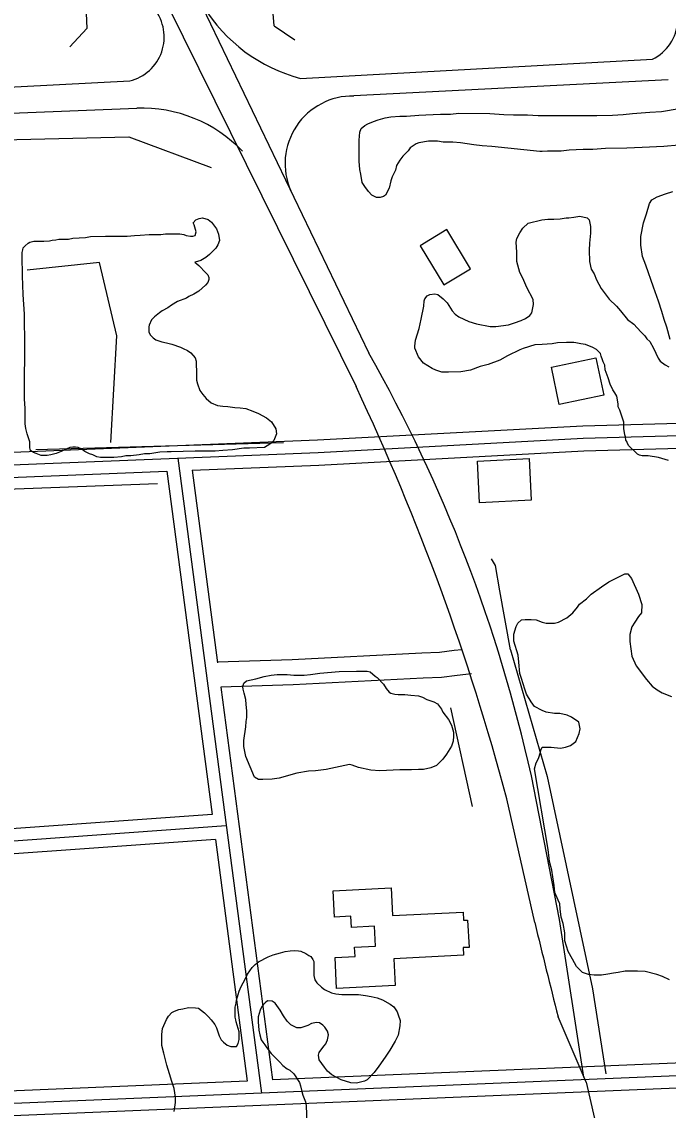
# Model space of a CAD drawing. Extents: x 3313442 to 3351311, y 721974 to 747360.
# Drawn here: x 3331472 to 3332245, y 729133 to 730435 of the extents above; entities that cross this region are included whole.
import ezdxf

# ---------------------------------------------------------------- set-up
doc = ezdxf.new("R2010")
doc.units = 0
for name, color, linetype in [('V-BLDG-OTLN', 7, 'Continuous'), ('V-BRDG-OTLN', 7, 'Continuous'), ('V-ROAD-CNTR', 7, 'Continuous'), ('V-SITE-VEGE', 7, 'Continuous'), ('V-TOPO-SHOR', 7, 'Continuous')]:
    doc.layers.add(name, color=color, linetype=linetype)

msp = doc.modelspace()

# ---------------------------------------------------------------- linework, layer by layer
at = {"layer": 'V-BLDG-OTLN'}
for points in [[(3331980.1, 730186.9), (3331948.2, 730167.6), (3331976.5, 730120.8), (3332008.4, 730140)], [(3332114.3, 729977.7), (3332105, 730022.5), (3332158.4, 730033.6), (3332167.7, 729988.7)], [(3332016.7, 729910), (3332078.5, 729912.9), (3332080.9, 729863.1), (3332019, 729860.1)], [(3331848.2, 729279.2), (3331846.3, 729316), (3331870.2, 729317.2), (3331869.7, 729328.6), (3331894.5, 729329.8), (3331893.3, 729353.5), (3331866, 729352.1), (3331865.3, 729365.6), (3331845.5, 729364.6), (3331843.9, 729395.8), (3331913.5, 729399.4), (3331915.1, 729366.4), (3331999.6, 729370.6), (3332000.1, 729360.8), (3332004.8, 729361), (3332006.5, 729328.3), (3331999.5, 729328), (3331999.9, 729318.9), (3331916.7, 729314.7), (3331918.3, 729282.8)]]:
    msp.add_lwpolyline(points, close=True, dxfattribs=at)
at = {"layer": 'V-BRDG-OTLN'}
for p, q in [((3331773.3, 730430.8), (3331767.8, 730498.9)), ((3331546.7, 730488.9), (3331549.4, 730427.5)), ((3331549.4, 730427.5), (3331529, 730405.4)), ((3331773.3, 730430.8), (3331798, 730413.7))]:
    msp.add_line(p, q, dxfattribs=at)
at = {"layer": 'V-ROAD-CNTR'}
for points in [[(3331627, 730493.5), (3331871.4, 729999.1)], [(3331687.3, 730453.8), (3331886.7, 730039.2)], [(3331804.9, 730367.8), (3332225.8, 730390.7)], [(3331126.5, 730340.1), (3331600.7, 730364.8)], [(3332244.8, 730365.9), (3331868.9, 730346.7)], [(3331107.4, 730312.4), (3331609, 730332.2)], [(3329952.9, 729859.8), (3331825.3, 729935.3), (3332142.5, 729952.3), (3332673.2, 729966.9)], [(3329953.5, 729844.8), (3331826, 729920.3), (3332143.1, 729937.3), (3332673.6, 729952)], [(3331675.3, 729899.2), (3331826.7, 729905.3), (3332143.7, 729922.3), (3332674, 729937)], [(3331658.3, 729913.5), (3331758.3, 729154.1)], [(3330873.9, 729866.9), (3331645.2, 729898)], [(3331645.2, 729898), (3331699.3, 729487.3)], [(3331675.3, 729899.2), (3331705.6, 729668.8)], [(3331998.1, 729684.4), (3331988.8, 729683.3), (3331971.2, 729681.2), (3331950, 729680.2), (3331795, 729672.3), (3331705.5, 729669.6)], [(3332009.4, 729655.4), (3331992.3, 729653.5), (3331973.7, 729651.3), (3331951.5, 729650.2), (3331796.2, 729642.3), (3331709.5, 729639.7)], [(3331709.5, 729639.6), (3331771.4, 729169.7)], [(3332144, 729173), (3332114.6, 729361.7), (3332081.1, 729533.6)], [(3332085.1, 729358), (3332051.8, 729506.1)], [(3331699.3, 729487.3), (3331286, 729457.8), (3331263.4, 729446.1), (3331272.9, 729148.9)], [(3331716.2, 729473.5), (3331290.1, 729443), (3331278.7, 729437.1), (3331288.4, 729134.5)], [(3331703.2, 729457.5), (3331294.3, 729428.3), (3331294, 729428.1), (3331302.9, 729150.1)], [(3331703.2, 729457.5), (3331741.3, 729168.4)], [(3332146.8, 729167.1), (3332113, 729245.3)], [(3332426.6, 729197), (3331771.4, 729169.7)], [(3332427.2, 729182), (3330047.3, 729082.7)], [(3332427.9, 729167.1), (3331278.8, 729119.1)], [(3331741.3, 729168.4), (3331302.9, 729150.1)], [(3332146.8, 729167.1), (3332156.6, 729123.5)]]:
    msp.add_lwpolyline(points, dxfattribs=at)
for centre, radius, start, end in [((3332204, 730437.7), 51.8, 294.9451, 61.3823), ((3331854.5, 730556.4), 195, 211.7196, 255.2637), ((3331587.8, 730417.3), 54.1, 283.7102, 38.1749), ((3331867.3, 730265.9), 80.8, 88.8617, 203.8136), ((3331614.4, 730164.3), 168, 43.8543, 91.8415), ((3330290.4, 729135.2), 1834.5, 12.5443, 29.5221), ((3329234.5, 728754.9), 2915.7, 14.9286, 25.2591), ((3353792.5, 734654.6), 22344.2, 193.71228, 194.01016)]:
    msp.add_arc(centre, radius, start, end, dxfattribs=at)
at = {"layer": 'V-SITE-VEGE'}
for points in [[(3332257.3, 730287.9), (3332239.6, 730286.1), (3332213.5, 730284.9), (3332195.2, 730284.3), (3332169.7, 730283.8), (3332154.5, 730282.6), (3332142.9, 730282.6), (3332126.5, 730282), (3332116.7, 730280.8), (3332100.3, 730280.8), (3332094.2, 730280.2), (3332091.2, 730280.2), (3332034, 730286.4), (3332022.4, 730287), (3332012.1, 730288.2), (3331996.3, 730290.7), (3331987.2, 730291.3), (3331975.6, 730291.3), (3331968.9, 730292.5), (3331958, 730292.5), (3331946.4, 730290.7), (3331943.4, 730289.5), (3331936.1, 730284.7), (3331933.6, 730281), (3331927.5, 730274.9), (3331923.9, 730270.1), (3331919.6, 730263.4), (3331918.4, 730257.9), (3331914.7, 730250), (3331912.9, 730245.1), (3331911.1, 730236.6), (3331906.8, 730228.1), (3331904.4, 730226.3), (3331900.1, 730225.1), (3331895.8, 730225.1), (3331890.4, 730228.1), (3331886.1, 730232.4), (3331881.9, 730238.5), (3331878.8, 730243.4), (3331877, 730253.1), (3331875.8, 730258.6), (3331875.2, 730268.9), (3331875.2, 730293.9), (3331875.9, 730303.6), (3331877.7, 730307.8), (3331881.9, 730311.5), (3331885.6, 730313.3), (3331892.3, 730316.3), (3331897.8, 730318.2), (3331906.3, 730320.6), (3331913, 730321.8), (3331923.9, 730322.4), (3331931.8, 730322.4), (3331946.4, 730323.6), (3331955, 730324.2), (3331972.6, 730324.8), (3331984.2, 730324.8), (3331994.5, 730326), (3332031.6, 730325.9), (3332048, 730324.7), (3332059.6, 730324.1), (3332076.6, 730324), (3332089.4, 730323.4), (3332159.4, 730323.3), (3332178.2, 730323.9), (3332191, 730324.5), (3332202, 730325.7), (3332222.7, 730327.5), (3332236.6, 730328.1), (3332257.9, 730331.7)], [(3332247.3, 730055.5), (3332243, 730070.1), (3332240, 730079.3), (3332237, 730089), (3332233.3, 730101.2), (3332227.3, 730118.2), (3332218.2, 730144.4), (3332213.9, 730154.7), (3332212.1, 730168.1), (3332212.1, 730178.5), (3332215.2, 730194.9), (3332218.9, 730205.8), (3332222.5, 730218), (3332225, 730222.3), (3332231.7, 730225.9), (3332241.4, 730229.5), (3332250.5, 730232.6)], [(3331472, 730148.3), (3331472, 730159.4), (3331472.7, 730162.5), (3331473.4, 730165), (3331475.5, 730167.4), (3331479, 730170.5), (3331481.1, 730171.9), (3331486, 730172.9), (3331497.8, 730172.9), (3331504.8, 730173.6), (3331507.9, 730174.2), (3331512.4, 730174.6), (3331515.9, 730175.3), (3331522.2, 730175.6), (3331527.4, 730175.6), (3331532.6, 730176.6), (3331547.6, 730177.6), (3331553.8, 730178.6), (3331571.6, 730179.2), (3331597.7, 730179.2), (3331606.4, 730179.8), (3331613, 730180.1), (3331623.8, 730181.2), (3331638, 730181.1), (3331643.3, 730181.8), (3331660.7, 730181.7), (3331665.2, 730181), (3331668, 730180), (3331673.5, 730178.9), (3331676, 730178.9), (3331678.8, 730179.9), (3331680.2, 730184.1), (3331677.7, 730192.4), (3331676.4, 730194.9), (3331679.9, 730198.7), (3331683.7, 730200.1), (3331687.9, 730200.8), (3331694.5, 730199), (3331698.6, 730195.9), (3331704.5, 730187.8), (3331706.9, 730181.6), (3331708, 730173.9), (3331706.2, 730168.7), (3331703.8, 730164.5), (3331696.1, 730157.2), (3331691.9, 730153.4), (3331685.6, 730150), (3331681.8, 730148.6), (3331678.6, 730147.9), (3331683.2, 730144.1), (3331691.8, 730135.3), (3331693.9, 730132.9), (3331695.3, 730129.4), (3331695.3, 730127), (3331693.9, 730123.5), (3331691.4, 730120.4), (3331683.4, 730113.4)], [(3331966.8, 730018.8), (3331962.5, 730020.6), (3331952.2, 730027.3), (3331946.1, 730034.6), (3331941.9, 730045), (3331941.9, 730047.4), (3331942.5, 730054.7), (3331946.7, 730068.7), (3331949.2, 730079.6), (3331952.3, 730095.4), (3331952.9, 730101.5), (3331953.5, 730103.9), (3331956.5, 730107.6), (3331959.6, 730109.4), (3331965.7, 730110), (3331969.3, 730109.4), (3331975.4, 730103.9), (3331980.2, 730099.1), (3331986.3, 730089.9), (3331990, 730085.7), (3331994.2, 730082.6), (3332006.4, 730077.1), (3332015.5, 730074.1), (3332031.9, 730071), (3332038.6, 730071), (3332053.8, 730072.8), (3332061.1, 730075.2), (3332069, 730078.3), (3332073.9, 730080.7), (3332079.4, 730084.3), (3332081.8, 730087.4), (3332083.7, 730097.1), (3332083.1, 730103.2), (3332075.8, 730117.8), (3332070.9, 730128.8), (3332067.3, 730135.4), (3332063.7, 730148.8), (3332063.7, 730159.8), (3332063.1, 730172), (3332063.7, 730176.2), (3332067.3, 730182.9), (3332071, 730188.4), (3332077.1, 730194.4), (3332093.5, 730198.7), (3332100.8, 730199.3), (3332108.1, 730199.3), (3332115.4, 730199.9), (3332122.7, 730201.1), (3332125.8, 730201.1), (3332131.9, 730201.7), (3332139.2, 730202.9), (3332147.7, 730201.1), (3332150.1, 730198.6), (3332151.9, 730190.7), (3332151.9, 730182.8), (3332150.7, 730170.6), (3332150.1, 730162.1), (3332150.6, 730148.7), (3332152.5, 730139.6), (3332156.1, 730134.1), (3332159.1, 730126.8), (3332164.6, 730116.5), (3332174.3, 730103.7), (3332182.8, 730095.2), (3332187.7, 730089.7), (3332196.2, 730079.3), (3332203.5, 730073.8), (3332212, 730064.7), (3332216.9, 730059.8), (3332219.3, 730056.2), (3332222.9, 730053.1), (3332227.2, 730045.2), (3332232.6, 730033), (3332235.1, 730029.4), (3332241.1, 730025.1), (3332245.4, 730022.7)], [(3331683.4, 730113.4), (3331677.5, 730109.6), (3331671.2, 730106.9), (3331668.4, 730104.8), (3331658, 730101), (3331650.6, 730096.5), (3331646.4, 730093.4), (3331639.5, 730089.6), (3331636.3, 730087.5), (3331630.4, 730082.7), (3331626.9, 730078.8), (3331623.8, 730072.6), (3331623.4, 730070.5), (3331623.7, 730064.6), (3331625.1, 730061.1), (3331628.6, 730057.3), (3331632, 730055.2), (3331639, 730052.7), (3331644.6, 730051.6), (3331651.2, 730049.9), (3331661.6, 730046.4), (3331664.7, 730044.6), (3331669.9, 730042.2), (3331673.7, 730039.4), (3331678.9, 730033.4), (3331680.3, 730029.6), (3331680.3, 730024.4), (3331680.6, 730018.5), (3331680.6, 730006.6), (3331681.6, 730002.5), (3331684.7, 729994.4), (3331688.2, 729989.6), (3331692, 729985), (3331698.2, 729979.8), (3331705.5, 729976.3), (3331712.1, 729975.6), (3331718.1, 729975.2), (3331726.4, 729974.1), (3331732.7, 729973.8), (3331739.6, 729972.7), (3331748, 729969.5), (3331754.9, 729967.1), (3331764.3, 729961.8), (3331770.2, 729956.9), (3331775.4, 729948.6), (3331776.4, 729942.6), (3331772.9, 729934.6), (3331768.4, 729930.1), (3331761.7, 729926.3), (3331744, 729925.3), (3331737, 729925.4), (3331723.8, 729923.3), (3331712, 729922.7), (3331702.9, 729922), (3331689.7, 729921.7), (3331678.9, 729921.7), (3331650.4, 729921.1), (3331645.5, 729921.2), (3331636.5, 729920.5), (3331624.6, 729918.8), (3331618.4, 729918.5), (3331612.1, 729917.4), (3331602, 729916.4), (3331596.1, 729916.1), (3331590.9, 729915.1), (3331581.8, 729914.1), (3331565.8, 729914.1), (3331561.3, 729915.2), (3331556.4, 729917.3), (3331552.6, 729918.7), (3331547, 729921.5), (3331542.5, 729924.6), (3331539.1, 729926.1), (3331535.9, 729926.8), (3331532.8, 729926.8), (3331529, 729926.1), (3331525.5, 729924.7), (3331518.5, 729921.6), (3331512.6, 729919.2), (3331506.3, 729917.5), (3331502.1, 729916.8), (3331498, 729916.5), (3331494.8, 729916.8), (3331488.9, 729918.9), (3331485.4, 729920.3), (3331482, 729922.8), (3331481.3, 729925.9), (3331481.3, 729932.9), (3331479.2, 729939.1), (3331477.9, 729942.6), (3331476.2, 729948.9), (3331475.5, 729954.5), (3331475.5, 729972.9), (3331474.9, 729984.4), (3331475.1, 730061.6), (3331474.8, 730071), (3331474.9, 730085.6), (3331473.2, 730109.3), (3331472.6, 730131.6), (3331472.6, 730138.9), (3331472, 730148.3)], [(3332245.3, 729910.7), (3332233.1, 729914.4), (3332220.9, 729916.2), (3332213.6, 729916.3), (3332210.6, 729916.9), (3332208.2, 729918.1), (3332197.8, 729928.4), (3332196, 729930.9), (3332195.4, 729933.3), (3332194.2, 729935.1), (3332193.6, 729938.8), (3332193, 729941.2), (3332191.8, 729949.1), (3332191.8, 729956.4), (3332186.9, 729971), (3332185.1, 729974.7), (3332185.1, 729978.3), (3332183.3, 729987.5), (3332180.9, 729991.7), (3332178.4, 729995.4), (3332175.4, 730002.1), (3332173, 730009.4), (3332169.4, 730019.1), (3332168.8, 730024.6), (3332166.9, 730028.9), (3332166.3, 730031.3), (3332164.5, 730035.6), (3332163.9, 730038.6), (3332159, 730043.5), (3332154.8, 730045.9), (3332145.7, 730049.6), (3332140.2, 730050.2), (3332134.1, 730051.4), (3332131.7, 730052), (3332123.2, 730052), (3332112.2, 730051.4), (3332106.1, 730050.2), (3332094, 730049.6), (3332085.4, 730049), (3332071.4, 730044.8), (3332067.2, 730043), (3332052.6, 730035.7), (3332043.4, 730030.8), (3332029.4, 730025.4), (3332019.7, 730023), (3332008.1, 730018.7), (3331996.6, 730016.9), (3331982, 730016.3), (3331974.1, 730016.3), (3331966.8, 730018.8)], [(3332101.1, 729445.5), (3332084.8, 729541.7), (3332086.7, 729549), (3332089.7, 729554.4), (3332092.1, 729561.7), (3332092.8, 729564.8), (3332094, 729567.8), (3332104.9, 729567.8), (3332115.9, 729566.6), (3332122, 729567.8), (3332128, 729569.6), (3332134.1, 729574.4), (3332138.4, 729584.2), (3332139.6, 729589.7), (3332137.8, 729597.6), (3332129.3, 729603.7), (3332123.8, 729606.1), (3332115.3, 729607.9), (3332108.6, 729607.9), (3332098.9, 729609.8), (3332094, 729611.6), (3332084.9, 729616.5), (3332080.7, 729622), (3332075.2, 729631.1), (3332073.4, 729637.2), (3332069.1, 729650), (3332067.3, 729656.1), (3332066.1, 729669.4), (3332065.5, 729678), (3332060.1, 729694.4), (3332060.1, 729702.9), (3332063.1, 729712), (3332065, 729716.3), (3332069.2, 729719.9), (3332073.5, 729720.5), (3332080.8, 729720.5), (3332086.9, 729719.9), (3332094.2, 729717.5), (3332099, 729716.2), (3332108.8, 729716.2), (3332113.6, 729717.4), (3332123.4, 729722.3), (3332130.7, 729728.4), (3332136.2, 729735.1), (3332138.6, 729738.7), (3332147.1, 729745.4), (3332152.6, 729750.9), (3332164.8, 729759.4), (3332173.9, 729765.4), (3332186.7, 729772.1), (3332192.8, 729775.1), (3332196.4, 729775.1), (3332200.7, 729769.7), (3332209.2, 729750.8), (3332213.4, 729738.6), (3332212.8, 729728.3), (3332209.1, 729724), (3332204.9, 729717.3), (3332201.2, 729711.9), (3332198.8, 729702.7), (3332198.8, 729694.2), (3332201.2, 729676.6), (3332206.6, 729665), (3332218.8, 729648.6), (3332225.5, 729640.7), (3332231.6, 729636.4), (3332237.6, 729632.7), (3332248.6, 729628.5)], [(3332246.3, 729289.6), (3332237.8, 729293.3), (3332231.1, 729295.7), (3332217.2, 729299.4), (3332208, 729300), (3332193.4, 729300), (3332184.9, 729298.2), (3332179.4, 729297.6), (3332172.7, 729296.4), (3332164.8, 729295.2), (3332156.3, 729295.2), (3332149.6, 729295.8), (3332142.3, 729298.2), (3332135, 729305.5), (3332130.2, 729314.1), (3332125.3, 729323.2), (3332121.1, 729336), (3332121.1, 729345.7), (3332119.3, 729356.7), (3332116.9, 729364.6), (3332115.6, 729374.3), (3332115, 729380.4), (3332113.2, 729384.7), (3332109, 729393.8), (3332108.4, 729402.3), (3332106.6, 729412.7), (3332105.4, 729420.6), (3332102.9, 729430.9), (3332102.3, 729435.2), (3332101.1, 729445.5)], [(3331738.7, 729290.4), (3331741.5, 729296.3), (3331747.1, 729304.3), (3331750.6, 729307.7), (3331754.8, 729311.2), (3331766.3, 729317.1), (3331772.2, 729319.5), (3331780.9, 729321.9), (3331786.5, 729323.3), (3331792.4, 729324.3), (3331798.3, 729324.6), (3331802.5, 729324.2), (3331805.2, 729323.9), (3331811.5, 729321.1)], [(3331811.5, 729321.1), (3331815, 729318.6), (3331817.4, 729317.2), (3331819.8, 729313.7), (3331820.9, 729311.3), (3331820.8, 729294.6), (3331822.2, 729289.4), (3331824.6, 729285.9), (3331830.1, 729280.7), (3331833.6, 729277.9), (3331842, 729274), (3331847.2, 729272.9), (3331854.5, 729271.9), (3331874.3, 729271.8), (3331882.7, 729270.7), (3331889.6, 729269.7), (3331896.6, 729267.9), (3331903.2, 729265.4), (3331912.2, 729260.5), (3331916.7, 729257), (3331920.5, 729251.1), (3331921.9, 729247.6), (3331924, 729240.7), (3331923.9, 729234.4), (3331921.8, 729223.3), (3331918.3, 729216), (3331912, 729205.2), (3331906.1, 729196.9), (3331898.7, 729186.1), (3331893.1, 729178.8), (3331884.7, 729169.8), (3331881.3, 729168.4), (3331871.9, 729166), (3331865.2, 729166.4), (3331853.4, 729169.9), (3331842.3, 729175.9), (3331837.1, 729180.4), (3331833.6, 729185), (3331827.4, 729193.7), (3331826.4, 729199.3), (3331827.4, 729202.7), (3331831.6, 729208.6), (3331833.4, 729210.4), (3331835.1, 729212.8), (3331836.2, 729214.9), (3331837.2, 729217.7), (3331838.3, 729223.6), (3331837.3, 729228.1), (3331834.2, 729233), (3331831.7, 729235.4), (3331827.6, 729237.9), (3331824.1, 729238.6), (3331818.2, 729237.2), (3331813.6, 729234.8), (3331805.3, 729232), (3331800.4, 729232), (3331793.5, 729235.6), (3331789, 729240.1), (3331784.8, 729246.4), (3331780.6, 729253.3), (3331774.8, 729261.4), (3331770.9, 729263.8), (3331765.4, 729264.2), (3331762.6, 729261.8), (3331758.7, 729257.6), (3331756.6, 729253.1), (3331754.5, 729245.1), (3331754.5, 729239.2), (3331755.2, 729229.4), (3331756.2, 729223.5), (3331757.9, 729217.9), (3331760, 729215.1), (3331762.1, 729211.7), (3331764.8, 729208.2), (3331769.7, 729201.2), (3331773.5, 729197.7), (3331780.1, 729191.1), (3331783.9, 729186.9), (3331788.8, 729183), (3331792.2, 729181.6), (3331797.1, 729177.1), (3331803.7, 729166.6), (3331805, 729162.8), (3331806.4, 729155.8), (3331807.8, 729151.6), (3331810.9, 729143.6), (3331811.9, 729139.1), (3331813.2, 729097.3)], [(3331653.9, 729132), (3331655.4, 729142.8), (3331655.4, 729149), (3331653.7, 729159.5), (3331650.9, 729167.8), (3331648.2, 729177.2), (3331645.1, 729187.3), (3331641.3, 729201.6), (3331639.2, 729211), (3331638.9, 729223.9), (3331640, 729231.2), (3331644.6, 729242), (3331647, 729246.1), (3331651.2, 729250.3), (3331654.3, 729252), (3331659.6, 729253.8), (3331664.1, 729254.8), (3331671.1, 729256.2), (3331679.4, 729256.1), (3331682.9, 729255.4), (3331690.2, 729250.2), (3331695, 729245.3), (3331698.1, 729241.8), (3331702.3, 729235.9), (3331704.4, 729232), (3331706.4, 729226.1), (3331707.8, 729222.6), (3331710.2, 729217.7), (3331712.7, 729215), (3331717.2, 729211.5), (3331721.7, 729209.7), (3331728.3, 729209.7), (3331730.4, 729213.2), (3331731.5, 729218), (3331731.5, 729227.1), (3331728.1, 729239.3), (3331727.7, 729241.7), (3331726.7, 729244.8), (3331726.7, 729256.7), (3331727.8, 729261.5), (3331728.5, 729265.3), (3331730.3, 729272), (3331731.7, 729276.1), (3331734.1, 729281.7), (3331738.7, 729290.4)]]:
    msp.add_lwpolyline(points, dxfattribs=at)
msp.add_lwpolyline([(3331835.6, 729540.9), (3331823, 729539.6), (3331814.7, 729538.9), (3331800.4, 729536.5), (3331779.5, 729530.7), (3331771.2, 729529.6), (3331759.7, 729529.3), (3331754.8, 729529.3), (3331749.9, 729531.8), (3331739.6, 729556.5), (3331737.2, 729568.4), (3331737.2, 729575.7), (3331739.4, 729592), (3331740.1, 729598.6), (3331740.8, 729603.2), (3331740.8, 729611.2), (3331739.8, 729618.8), (3331739.5, 729624.7), (3331737.4, 729632.4), (3331736.4, 729637.3), (3331736, 729640.1), (3331737.1, 729644.2), (3331740.2, 729647), (3331745.8, 729648.4), (3331751.4, 729649.4), (3331761.5, 729652.5), (3331769.8, 729653.9), (3331777.2, 729654.9), (3331789, 729654.8), (3331797, 729654.1), (3331809.2, 729654.1), (3331816.8, 729654.7), (3331828, 729656.4), (3331851.3, 729658.1), (3331871.8, 729658.7), (3331877.7, 729658.7), (3331884.7, 729658.7), (3331888.2, 729658), (3331894.4, 729652.7), (3331896.8, 729651), (3331904.1, 729643), (3331907.6, 729638.1), (3331911, 729633.5), (3331913.1, 729632.5), (3331917.6, 729631.1), (3331921.8, 729630.7), (3331929.8, 729630.7), (3331936.8, 729630), (3331946.2, 729629.2), (3331951, 729627.5), (3331956.2, 729625), (3331964.6, 729622.2), (3331968.8, 729619.8), (3331973.6, 729613.1), (3331975.3, 729609.7), (3331981.9, 729600.9), (3331985.4, 729594), (3331988.1, 729585.6), (3331988.1, 729581.1), (3331987.7, 729574.8), (3331985.6, 729568.9), (3331979.7, 729559.5), (3331975.1, 729553.3), (3331967.5, 729546), (3331960.8, 729542.9), (3331952.1, 729540.9), (3331946.2, 729540.9), (3331937.9, 729540.6), (3331923.6, 729540.6), (3331899.9, 729539.6), (3331889.1, 729540.4), (3331874.2, 729543.6), (3331866.9, 729546.4), (3331863.4, 729547.1)], close=True, dxfattribs=at)
at = {"layer": 'V-TOPO-SHOR'}
for p, q in [((3331488.2, 729924), (3331784.8, 729932.2)), ((3330874.1, 729855.6), (3331633.8, 729883.1)), ((3332010.5, 729496.9), (3331984.7, 729614.9))]:
    msp.add_line(p, q, dxfattribs=at)
for points in [[(3330393, 730355.8), (3330644.9, 730364.2), (3330721.4, 730367), (3330805.9, 730352.4), (3330908.4, 730326.7), (3330985.8, 730296.5), (3331062.5, 730285.5), (3331187.8, 730290.7), (3331431.6, 730294), (3331599.7, 730297.8), (3331698, 730261.1)], [(3331578, 729932.3), (3331585.4, 730059.9), (3331564.6, 730147.5), (3331478, 730138.4)], [(3332056.1, 729684.4), (3332043.2, 729754.7), (3332038.3, 729785.1), (3332033.3, 729793.2)], [(3332056.1, 729684.4), (3332100, 729532.8), (3332154.3, 729278.8), (3332170.2, 729176.9)]]:
    msp.add_lwpolyline(points, dxfattribs=at)

doc.saveas('drawing.dxf')
